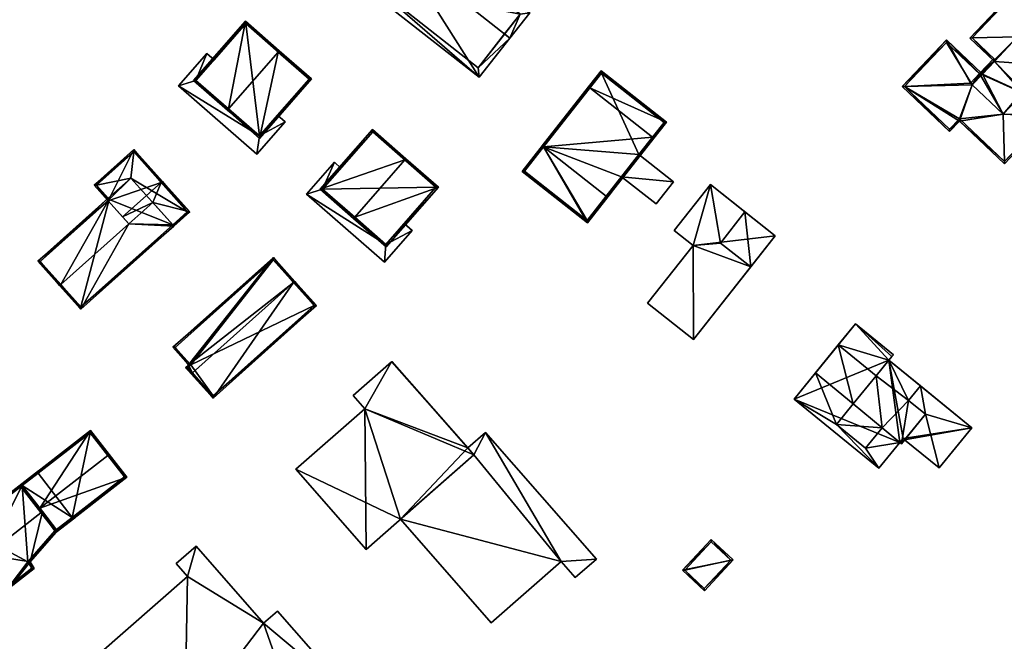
# Model space of a CAD drawing. Header units: inches. Extents: x 2685601 to 2690022, y 1235992 to 1239010.
# Tile 331 of 390: x 2689304 to 2689449, y 1238279 to 1238370. Entities that reach past the tile are written whole.
import ezdxf

# ---------------------------------------------------------------- set-up
doc = ezdxf.new("R2010")
doc.units = ezdxf.units.IN
doc.header["$MEASUREMENT"] = 0
doc.layers.add('Gebaeude Einzelhaus', color=10, linetype='Continuous')
doc.layers.add('Offenes Gebaeude', color=10, linetype='Continuous')

msp = doc.modelspace()

# ---------------------------------------------------------------- meshes
at = {"layer": 'Gebaeude Einzelhaus'}
mesh = msp.add_polyface(dxfattribs=at)
corners = [(2689359.761, 1238380.397, 553.339), (2689376.083, 1238367.564, 553.339), (2689378.993, 1238371.265, 551.759), (2689361.886, 1238384.716, 551.759), (2689358.975, 1238381.015, 553.339), (2689354.43, 1238375.234, 549.39), (2689371.536, 1238361.783, 549.39), (2689377.589, 1238371.098, 552.094), (2689371.369, 1238363.186, 549.926), (2689375.296, 1238368.181, 553.338), (2689362.054, 1238383.313, 552.094), (2689355.834, 1238375.401, 549.927), (2689377.589, 1238371.098, 541.317), (2689371.369, 1238363.186, 541.317), (2689362.054, 1238383.313, 541.317), (2689355.834, 1238375.401, 541.317)]
mesh.append_faces([[corners[k] for k in face] for face in [(11, 8, 6), (5, 11, 6), (0, 11, 4), (10, 0, 4), (4, 11, 5), (7, 10, 3), (3, 10, 4), (2, 7, 3), (1, 8, 9), (9, 7, 1), (6, 8, 1), (1, 7, 2), (0, 6, 1), (4, 5, 0), (0, 5, 6), (0, 3, 4), (0, 2, 3), (0, 1, 2)]], dxfattribs={"color": 13})
mesh.append_faces([[corners[k] for k in face] for face in [(12, 15, 14), (12, 13, 15), (8, 11, 13), (13, 11, 15), (0, 14, 11), (11, 14, 15), (0, 10, 14), (10, 7, 14), (14, 7, 12), (12, 8, 13), (7, 9, 12), (12, 9, 8)]], dxfattribs={"color": 41})
mesh = msp.add_polyface(dxfattribs=at)
corners = [(2689444.281, 1238367.571, 562.219), (2689443.926, 1238367.561, 562.15), (2689447.47, 1238364.196, 562.15), (2689450.95, 1238367.758, 563.52), (2689447.555, 1238364.116, 562.15), (2689450.791, 1238374.428, 562.219), (2689450.783, 1238374.781, 562.15), (2689455.389, 1238363.542, 563.52), (2689455.601, 1238363.34, 563.52), (2689455.954, 1238363.35, 563.451), (2689462.269, 1238363.526, 562.219), (2689462.625, 1238363.536, 562.15), (2689455.668, 1238360.561, 562.978), (2689454.06, 1238361.743, 562.909), (2689455.676, 1238360.208, 562.909), (2689455.609, 1238362.989, 563.451), (2689457.669, 1238358.316, 562.15), (2689455.561, 1238363.723, 563.451), (2689454.415, 1238361.75, 562.978), (2689455.956, 1238363.348, 563.45), (2689457.66, 1238358.67, 562.219), (2689462.271, 1238363.528, 562.219), (2689447.643, 1238364.378, 562.219), (2689442.406, 1238355.301, 559.495), (2689444.293, 1238360.648, 560.728), (2689434.32, 1238360.398, 559.05), (2689448.866, 1238356.308, 560.728), (2689440.945, 1238353.763, 558.99), (2689433.966, 1238360.389, 558.99), (2689449.051, 1238349.336, 559.554), (2689449.061, 1238348.983, 559.495), (2689455.725, 1238356.06, 559.505), (2689451.806, 1238359.403, 560.728), (2689451.979, 1238359.585, 560.728), (2689444.011, 1238360.916, 560.635), (2689440.501, 1238367.271, 558.99), (2689445.348, 1238362.325, 560.635), (2689445.701, 1238362.334, 560.694), (2689445.529, 1238362.153, 560.694), (2689455.371, 1238356.049, 559.564), (2689440.51, 1238366.918, 559.049), (2689440.936, 1238354.116, 559.049), (2689442.398, 1238355.655, 559.555), (2689445.348, 1238362.325, 560.728), (2689444.011, 1238360.916, 560.728), (2689447.555, 1238364.116, 560.728), (2689455.389, 1238363.542, 560.728), (2689455.743, 1238363.55, 560.728), (2689455.561, 1238363.723, 560.728), (2689450.95, 1238367.758, 560.728), (2689447.47, 1238364.196, 560.728), (2689447.461, 1238364.55, 560.728), (2689447.643, 1238364.378, 560.728), (2689451.624, 1238359.575, 560.728), (2689445.529, 1238362.153, 560.728), (2689455.389, 1238363.542, 550.012), (2689455.561, 1238363.723, 550.012), (2689455.956, 1238363.348, 550.012), (2689454.415, 1238361.75, 550.012), (2689457.66, 1238358.67, 550.012), (2689462.271, 1238363.528, 550.012), (2689450.791, 1238374.428, 550.012), (2689444.28, 1238367.57, 550.012), (2689447.643, 1238364.378, 550.012), (2689447.47, 1238364.196, 550.012), (2689450.95, 1238367.758, 550.012), (2689447.555, 1238364.116, 550.012), (2689445.701, 1238362.334, 550.012), (2689445.529, 1238362.153, 550.012), (2689440.51, 1238366.918, 550.012), (2689434.32, 1238360.398, 550.012), (2689440.936, 1238354.116, 550.012), (2689442.398, 1238355.655, 550.012), (2689449.051, 1238349.336, 550.012), (2689455.371, 1238356.049, 550.012), (2689451.806, 1238359.403, 550.012), (2689444.295, 1238360.648, 550.012), (2689445.804, 1238362.236, 550.012), (2689448.866, 1238356.308, 550.012), (2689451.624, 1238359.575, 550.012)]
mesh.append_faces([[corners[k] for k in face] for face in [(51, 50, 43), (43, 50, 54), (51, 52, 50), (33, 46, 47), (47, 46, 48), (32, 53, 33), (33, 53, 46), (43, 50, 51), (51, 50, 52), (43, 45, 50), (45, 46, 49), (46, 47, 48), (45, 33, 46), (46, 33, 47), (43, 32, 45), (45, 32, 33), (43, 26, 32), (43, 24, 26), (43, 44, 24), (41, 27, 25), (25, 27, 28), (30, 23, 29), (29, 23, 42), (42, 23, 41), (41, 23, 27), (36, 37, 38), (40, 35, 36), (36, 35, 37), (40, 28, 35), (40, 25, 28), (29, 31, 30), (29, 39, 31), (31, 39, 33), (33, 39, 32), (25, 35, 28), (35, 36, 37), (37, 36, 38), (25, 34, 35), (35, 34, 36), (25, 24, 34), (29, 31, 26), (26, 31, 32), (32, 31, 33), (29, 30, 31), (26, 23, 29), (29, 23, 30), (23, 25, 27), (27, 25, 28), (26, 24, 23), (23, 24, 25), (1, 0, 2), (2, 0, 22), (0, 1, 5), (5, 1, 6), (21, 11, 10), (5, 6, 21), (21, 6, 11), (16, 10, 11), (14, 20, 16), (16, 20, 10), (14, 12, 20), (9, 15, 8), (9, 19, 15), (8, 18, 13), (13, 18, 14), (14, 18, 12), (8, 15, 18), (7, 17, 8), (8, 17, 9), (12, 9, 15), (15, 9, 8), (12, 10, 9), (14, 16, 12), (12, 16, 10), (10, 16, 11), (8, 13, 15), (15, 13, 12), (12, 13, 14), (5, 10, 6), (6, 10, 11), (7, 9, 3), (3, 9, 5), (5, 9, 10), (7, 8, 9), (5, 0, 3), (6, 1, 5), (5, 1, 0), (0, 2, 3), (3, 2, 4), (0, 1, 2)]], dxfattribs={"color": 13})
mesh.append_faces([[corners[k] for k in face] for face in [(78, 79, 75), (79, 66, 55), (55, 66, 65), (66, 67, 64), (78, 77, 79), (79, 77, 66), (66, 77, 67), (78, 76, 77), (53, 55, 46), (53, 79, 55), (53, 32, 79), (79, 32, 75), (34, 24, 44), (44, 43, 34), (34, 43, 36), (54, 38, 43), (43, 38, 36), (54, 37, 38), (37, 64, 67), (54, 50, 37), (37, 50, 64), (72, 78, 73), (73, 78, 74), (74, 78, 75), (72, 76, 78), (76, 68, 77), (77, 68, 67), (76, 69, 68), (72, 70, 76), (76, 70, 69), (72, 71, 70), (74, 75, 39), (39, 75, 32), (29, 74, 39), (29, 73, 74), (29, 72, 73), (29, 42, 72), (42, 41, 72), (72, 41, 71), (41, 70, 71), (41, 25, 70), (25, 40, 70), (70, 40, 69), (36, 68, 40), (40, 68, 69), (36, 38, 68), (37, 67, 38), (38, 67, 68), (63, 66, 64), (63, 65, 66), (65, 56, 55), (57, 59, 58), (56, 60, 57), (57, 60, 59), (65, 61, 56), (56, 61, 60), (63, 62, 65), (65, 62, 61), (52, 2, 22), (52, 50, 2), (52, 63, 50), (50, 63, 64), (0, 52, 22), (0, 62, 52), (52, 62, 63), (0, 61, 62), (0, 5, 61), (5, 21, 61), (61, 21, 60), (10, 60, 21), (10, 59, 60), (10, 20, 59), (12, 58, 20), (20, 58, 59), (12, 18, 58), (18, 57, 58), (15, 19, 18), (18, 19, 57), (48, 19, 17), (17, 19, 9), (48, 57, 19), (48, 56, 57), (46, 17, 7), (46, 48, 17), (46, 56, 48), (46, 55, 56), (7, 3, 46), (46, 3, 49), (3, 4, 49), (49, 4, 45), (4, 2, 45), (45, 2, 50)]], dxfattribs={"color": 41})
mesh = msp.add_polyface(dxfattribs=at)
corners = [(2689341.878, 1238365.485, 549.126), (2689339.128, 1238352.758, 545.017), (2689346.793, 1238361.518, 545.017), (2689334.542, 1238357.101, 549.126), (2689334.378, 1238356.913, 549.126), (2689342.043, 1238365.673, 549.126), (2689337.055, 1238370.036, 545.017), (2689329.39, 1238361.276, 545.017), (2689346.44, 1238361.494, 545.18), (2689337.079, 1238369.684, 545.172), (2689329.743, 1238361.3, 545.172), (2689339.104, 1238353.11, 545.18), (2689346.44, 1238361.494, 533.884), (2689337.079, 1238369.684, 533.884), (2689332.427, 1238364.367, 541.993), (2689332.427, 1238364.367, 542.093), (2689329.743, 1238361.3, 533.884), (2689329.743, 1238361.3, 541.993), (2689329.743, 1238361.3, 542.093), (2689339.104, 1238353.11, 533.884), (2689339.104, 1238353.11, 541.993), (2689339.104, 1238353.11, 542.093), (2689341.787, 1238356.177, 541.993), (2689341.787, 1238356.177, 542.093)]
mesh.append_faces([[corners[k] for k in face] for face in [(1, 11, 8), (3, 11, 4), (10, 3, 4), (4, 11, 1), (7, 10, 4), (9, 10, 6), (6, 10, 7), (0, 9, 5), (8, 0, 5), (5, 9, 6), (1, 8, 2), (2, 8, 5), (3, 7, 4), (5, 6, 0), (0, 6, 3), (3, 6, 7), (0, 2, 5), (4, 1, 3), (3, 1, 0), (0, 1, 2)]], dxfattribs={"color": 13})
mesh.append_faces([[corners[k] for k in face] for face in [(13, 19, 16), (12, 19, 13), (19, 22, 20), (23, 11, 21), (22, 8, 23), (23, 8, 11), (19, 12, 22), (22, 12, 8), (11, 3, 21), (21, 3, 18), (18, 3, 10), (16, 19, 17), (17, 19, 20), (10, 15, 18), (14, 16, 17), (14, 13, 16), (10, 9, 15), (15, 9, 14), (14, 9, 13), (9, 12, 13), (0, 8, 9), (9, 8, 12)]], dxfattribs={"color": 41})
mesh = msp.add_polyface(dxfattribs=at)
corners = [(2689387.878, 1238360.19, 554.866), (2689399.183, 1238355.124, 550.442), (2689389.539, 1238362.708, 550.442), (2689397.128, 1238352.916, 554.866), (2689397.325, 1238352.761, 554.866), (2689387.681, 1238360.345, 554.866), (2689390.287, 1238344.214, 551.706), (2689390.483, 1238344.06, 551.706), (2689381.036, 1238351.489, 551.706), (2689380.839, 1238351.644, 551.706), (2689398.831, 1238355.081, 550.812), (2689389.581, 1238362.356, 550.811), (2689391.069, 1238344.805, 551.39), (2689390.873, 1238344.959, 551.39), (2689390.287, 1238344.214, 551.208), (2689387.503, 1238340.27, 550.284), (2689381.036, 1238351.489, 551.208), (2689381.425, 1238352.389, 551.39), (2689381.622, 1238352.234, 551.39), (2689377.859, 1238347.854, 550.284), (2689387.46, 1238340.621, 550.332), (2689378.21, 1238347.896, 550.332), (2689395.113, 1238350.353, 546.725), (2689398.831, 1238355.081, 541.021), (2689392.554, 1238347.097, 546.725), (2689390.287, 1238344.214, 541.021), (2689392.554, 1238347.097, 541.021), (2689395.113, 1238350.353, 541.021), (2689389.581, 1238362.356, 541.021), (2689381.036, 1238351.489, 541.021), (2689378.21, 1238347.896, 541.021), (2689387.46, 1238340.621, 541.021)]
mesh.append_faces([[corners[k] for k in face] for face in [(16, 17, 18), (21, 19, 16), (16, 19, 17), (15, 14, 12), (12, 14, 13), (21, 20, 19), (19, 20, 15), (15, 20, 14), (15, 16, 19), (19, 16, 17), (17, 16, 18), (12, 14, 15), (15, 14, 16), (12, 13, 14), (5, 0, 9), (9, 0, 8), (1, 11, 2), (2, 11, 5), (5, 11, 0), (4, 10, 1), (1, 10, 11), (4, 3, 10), (7, 6, 4), (4, 6, 3), (8, 0, 9), (9, 0, 5), (6, 3, 8), (8, 3, 0), (7, 4, 6), (6, 4, 3), (0, 2, 5), (4, 1, 3), (3, 1, 0), (0, 1, 2)]], dxfattribs={"color": 13})
mesh.append_faces([[corners[k] for k in face] for face in [(29, 31, 30), (29, 25, 31), (20, 25, 14), (20, 31, 25), (20, 21, 31), (31, 21, 30), (16, 29, 21), (21, 29, 30), (29, 26, 25), (29, 27, 26), (29, 28, 27), (27, 28, 23), (0, 16, 8), (0, 11, 16), (16, 11, 29), (29, 11, 28), (11, 23, 28), (11, 10, 23), (23, 22, 27), (24, 25, 26), (24, 14, 25), (22, 6, 24), (24, 6, 14), (22, 3, 6), (23, 10, 22), (22, 10, 3), (6, 8, 14), (14, 8, 16)]], dxfattribs={"color": 41})
mesh = msp.add_polyface(dxfattribs=at)
corners = [(2689353.176, 1238341.121, 549.547), (2689348.08, 1238345.248, 545.228), (2689353.011, 1238340.933, 549.547), (2689360.569, 1238349.57, 549.547), (2689355.803, 1238354.073, 545.228), (2689360.734, 1238349.758, 549.547), (2689365.511, 1238345.576, 545.228), (2689357.79, 1238336.751, 545.228), (2689348.433, 1238345.271, 545.393), (2689355.826, 1238353.72, 545.393), (2689357.766, 1238337.104, 545.398), (2689365.159, 1238345.553, 545.398), (2689365.159, 1238345.553, 533.699), (2689355.826, 1238353.72, 533.699), (2689351.144, 1238348.369, 542.468), (2689351.144, 1238348.369, 542.568), (2689348.433, 1238345.271, 533.699), (2689348.433, 1238345.271, 542.468), (2689348.433, 1238345.271, 542.568), (2689357.766, 1238337.104, 533.699), (2689357.766, 1238337.104, 542.468), (2689357.766, 1238337.104, 542.568), (2689360.476, 1238340.202, 542.468), (2689360.476, 1238340.202, 542.568)]
mesh.append_faces([[corners[k] for k in face] for face in [(3, 9, 5), (11, 3, 5), (5, 9, 4), (6, 10, 11), (6, 11, 5), (7, 10, 6), (0, 10, 2), (8, 0, 2), (2, 10, 7), (9, 8, 1), (4, 9, 1), (1, 8, 2), (7, 0, 2), (7, 6, 0), (0, 6, 3), (3, 6, 5), (4, 3, 5), (4, 1, 3), (3, 1, 0), (0, 1, 2)]], dxfattribs={"color": 13})
mesh.append_faces([[corners[k] for k in face] for face in [(12, 19, 16), (12, 16, 13), (19, 22, 20), (23, 10, 21), (22, 11, 23), (23, 11, 10), (19, 12, 22), (22, 12, 11), (10, 0, 21), (21, 0, 18), (18, 0, 8), (16, 20, 17), (16, 19, 20), (8, 15, 18), (14, 16, 17), (14, 13, 16), (8, 9, 15), (15, 9, 14), (14, 9, 13), (9, 12, 13), (3, 11, 9), (9, 11, 12)]], dxfattribs={"color": 41})
mesh = msp.add_polyface(dxfattribs=at)
corners = [(2689306.4, 1238334.626, 539.489), (2689309.621, 1238331.02, 541.442), (2689309.807, 1238331.186, 541.442), (2689316.773, 1238343.554, 539.59), (2689319.826, 1238340.135, 541.442), (2689316.792, 1238343.907, 539.489), (2689316.959, 1238343.72, 539.59), (2689312.74, 1238327.528, 539.489), (2689326.488, 1238339.806, 539.489), (2689326.321, 1238339.993, 539.594), (2689323.368, 1238343.299, 541.442), (2689306.753, 1238334.606, 539.59), (2689312.76, 1238327.88, 539.593), (2689328.819, 1238341.889, 539.489), (2689324.783, 1238346.409, 542.017), (2689324.597, 1238346.243, 542.017), (2689318.908, 1238341.163, 542.017), (2689326.321, 1238339.993, 539.593), (2689326.487, 1238339.807, 539.489), (2689316.773, 1238343.554, 540.727), (2689320.598, 1238351.095, 539.489), (2689314.723, 1238345.849, 539.489), (2689328.466, 1238341.909, 539.593), (2689320.578, 1238350.743, 539.589), (2689315.075, 1238345.829, 539.589), (2689316.959, 1238343.72, 540.727), (2689316.792, 1238343.907, 527.779), (2689316.959, 1238343.72, 527.779), (2689306.753, 1238334.606, 527.779), (2689312.76, 1238327.88, 527.779), (2689326.321, 1238339.993, 527.779), (2689320.148, 1238346.904, 527.779), (2689328.466, 1238341.909, 527.779), (2689320.578, 1238350.743, 527.779), (2689315.075, 1238345.829, 527.779)]
mesh.append_faces([[corners[k] for k in face] for face in [(21, 24, 19), (19, 24, 25), (14, 23, 20), (20, 23, 21), (21, 23, 24), (14, 15, 23), (18, 22, 13), (13, 22, 14), (14, 22, 15), (18, 17, 22), (15, 19, 16), (14, 20, 15), (15, 20, 19), (19, 20, 21), (13, 17, 18), (13, 10, 17), (10, 16, 4), (13, 15, 10), (10, 15, 16), (13, 14, 15), (7, 12, 8), (8, 12, 9), (7, 1, 12), (12, 1, 2), (0, 11, 1), (1, 11, 2), (0, 5, 11), (11, 5, 3), (3, 5, 6), (4, 9, 10), (4, 8, 9), (1, 7, 2), (2, 7, 4), (4, 7, 8), (0, 3, 5), (5, 3, 6), (0, 2, 3), (3, 2, 4), (0, 1, 2)]], dxfattribs={"color": 13})
mesh.append_faces([[corners[k] for k in face] for face in [(32, 31, 33), (33, 31, 34), (34, 31, 26), (32, 30, 31), (25, 6, 19), (19, 6, 3), (24, 5, 25), (25, 5, 6), (24, 34, 5), (5, 34, 26), (24, 23, 34), (34, 23, 33), (15, 33, 23), (15, 32, 33), (15, 22, 32), (17, 32, 22), (17, 30, 32), (16, 3, 4), (16, 19, 3), (28, 27, 29), (29, 27, 30), (30, 27, 31), (31, 27, 26), (29, 30, 12), (12, 30, 9), (2, 11, 12), (12, 11, 29), (29, 11, 28), (3, 28, 11), (3, 27, 28), (3, 6, 27), (5, 27, 6), (5, 26, 27)]], dxfattribs={"color": 41})
mesh = msp.add_polyface(dxfattribs=at)
corners = [(2689392.554, 1238347.097, 546.725), (2689400.226, 1238346.333, 546.725), (2689395.113, 1238350.353, 546.725), (2689397.666, 1238343.078, 546.725), (2689395.113, 1238350.353, 541.021), (2689400.226, 1238346.333, 541.021), (2689392.554, 1238347.097, 541.021), (2689397.666, 1238343.078, 541.021)]
mesh.append_faces([[corners[k] for k in face] for face in [(3, 1, 0), (0, 1, 2)]], dxfattribs={"color": 13})
mesh.append_faces([[corners[k] for k in face] for face in [(4, 5, 6), (6, 5, 7), (1, 3, 5), (5, 3, 7), (7, 3, 6), (6, 3, 0), (2, 1, 4), (4, 1, 5)]], dxfattribs={"color": 41})
mesh = msp.add_polyface(dxfattribs=at)
corners = [(2689405.651, 1238345.926, 550.096), (2689400.308, 1238339.15, 550.096), (2689403.092, 1238336.954, 550.096), (2689403.185, 1238323.095, 550.096), (2689396.389, 1238328.454, 550.096), (2689411.609, 1238333.779, 550.096), (2689407.131, 1238337.31, 550.096), (2689410.753, 1238341.903, 550.096), (2689411.609, 1238333.779, 552.952), (2689410.753, 1238341.903, 552.952), (2689407.131, 1238337.31, 552.952), (2689415.231, 1238338.372, 552.952), (2689415.231, 1238338.372, 550.096), (2689400.308, 1238339.15, 539.443), (2689405.651, 1238345.926, 539.443), (2689403.092, 1238336.954, 539.443), (2689396.389, 1238328.454, 539.442), (2689403.185, 1238323.095, 539.442), (2689415.231, 1238338.372, 539.442)]
mesh.append_faces([[corners[k] for k in face] for face in [(11, 9, 8), (8, 9, 10), (0, 6, 7), (0, 2, 6), (6, 2, 5), (5, 2, 3), (3, 2, 4), (0, 1, 2)]], dxfattribs={"color": 13})
mesh.append_faces([[corners[k] for k in face] for face in [(16, 15, 17), (17, 15, 18), (18, 15, 14), (14, 15, 13), (7, 14, 0), (7, 18, 14), (7, 12, 18), (5, 18, 12), (5, 17, 18), (5, 3, 17), (3, 4, 17), (17, 4, 16), (4, 2, 16), (16, 2, 15), (2, 1, 15), (15, 1, 13), (1, 0, 13), (13, 0, 14), (5, 12, 8), (8, 12, 11), (6, 5, 10), (10, 5, 8), (7, 6, 9), (9, 6, 10), (12, 7, 11), (11, 7, 9)]], dxfattribs={"color": 41})
mesh = msp.add_polyface(dxfattribs=at)
corners = [(2689344.145, 1238331.485, 542.122), (2689347.531, 1238328.069, 540.015), (2689344.331, 1238331.651, 542.122), (2689332.259, 1238314.428, 540.015), (2689329.245, 1238318.176, 542.122), (2689329.059, 1238318.01, 542.122), (2689328.63, 1238319.344, 541.552), (2689341.178, 1238335.183, 540.016), (2689326.329, 1238321.92, 540.016), (2689328.206, 1238318.965, 541.552), (2689347.179, 1238328.089, 540.124), (2689332.279, 1238314.78, 540.124), (2689341.158, 1238334.83, 540.127), (2689326.681, 1238321.9, 540.126), (2689328.559, 1238318.945, 541.663), (2689328.826, 1238319.499, 541.559), (2689328.875, 1238319.423, 541.598), (2689328.983, 1238319.324, 541.663), (2689347.179, 1238328.089, 528.905), (2689341.158, 1238334.83, 528.905), (2689326.681, 1238321.9, 528.905), (2689328.826, 1238319.499, 528.905), (2689328.875, 1238319.423, 528.905), (2689328.983, 1238319.324, 528.905), (2689328.559, 1238318.945, 528.905), (2689332.279, 1238314.78, 528.905)]
mesh.append_faces([[corners[k] for k in face] for face in [(4, 11, 5), (14, 4, 5), (5, 11, 3), (9, 14, 5), (17, 14, 6), (16, 17, 6), (15, 16, 6), (13, 15, 6), (6, 14, 9), (12, 13, 8), (8, 13, 6), (7, 12, 8), (0, 12, 2), (10, 0, 2), (2, 12, 7), (1, 11, 10), (3, 11, 1), (1, 10, 2), (4, 9, 5), (0, 6, 4), (4, 6, 9), (2, 7, 0), (0, 7, 6), (6, 7, 8), (3, 4, 5), (3, 0, 4), (3, 1, 0), (0, 1, 2)]], dxfattribs={"color": 13})
mesh.append_faces([[corners[k] for k in face] for face in [(23, 25, 24), (21, 23, 22), (19, 23, 21), (19, 21, 20), (18, 25, 23), (18, 23, 19), (11, 25, 18), (11, 18, 10), (24, 25, 11), (4, 24, 11), (14, 24, 4), (23, 24, 17), (17, 24, 14), (22, 23, 16), (16, 23, 17), (21, 22, 15), (15, 22, 16), (20, 21, 13), (13, 21, 15), (19, 20, 13), (12, 19, 13), (18, 19, 0), (0, 19, 12), (10, 18, 0)]], dxfattribs={"color": 41})
mesh = msp.add_polyface(dxfattribs=at)
corners = [(2689424.241, 1238310.511, 549.691), (2689418, 1238314.276, 549.691), (2689430.515, 1238304.069, 549.691), (2689421.149, 1238318.136, 549.691), (2689428.526, 1238307.016, 549.691), (2689433.626, 1238307.883, 549.691), (2689430.988, 1238310.034, 549.691), (2689426.741, 1238313.576, 549.691), (2689439.414, 1238304.111, 549.691), (2689437.4, 1238312.044, 549.691), (2689434.319, 1238308.267, 549.691), (2689444.234, 1238310.02, 549.691), (2689436.635, 1238316.217, 549.691), (2689434.896, 1238314.085, 549.691), (2689432.448, 1238320.557, 549.691), (2689432.656, 1238320.811, 549.691), (2689427.056, 1238325.38, 549.691), (2689431.995, 1238320.001, 549.691), (2689424.53, 1238322.283, 549.691), (2689430.13, 1238317.714, 549.691), (2689426.741, 1238313.576, 552.377), (2689424.53, 1238322.283, 552.377), (2689421.149, 1238318.136, 552.377), (2689430.13, 1238317.714, 552.377), (2689430.988, 1238310.034, 552.377), (2689424.241, 1238310.511, 552.377), (2689428.526, 1238307.016, 552.377), (2689434.896, 1238314.085, 552.377), (2689433.854, 1238307.696, 552.377), (2689437.4, 1238312.044, 552.377), (2689431.995, 1238320.001, 552.377), (2689436.635, 1238316.216, 552.377), (2689444.234, 1238310.02, 538.312), (2689431.995, 1238320.001, 538.312), (2689432.448, 1238320.557, 538.312), (2689432.656, 1238320.811, 538.312), (2689427.056, 1238325.38, 538.312), (2689418, 1238314.276, 538.312), (2689430.515, 1238304.069, 538.312), (2689433.626, 1238307.883, 538.312), (2689434.319, 1238308.267, 538.312), (2689439.414, 1238304.111, 538.312), (2689434.091, 1238308.453, 538.312), (2689433.854, 1238307.696, 538.312), (2689433.626, 1238307.882, 538.312)]
mesh.append_faces([[corners[k] for k in face] for face in [(23, 27, 30), (30, 27, 31), (27, 28, 29), (23, 24, 27), (27, 24, 28), (24, 25, 26), (23, 20, 24), (24, 20, 25), (23, 21, 20), (20, 21, 22), (17, 18, 19), (14, 16, 17), (17, 16, 18), (14, 15, 16), (13, 9, 12), (12, 9, 11), (11, 9, 8), (8, 9, 10), (3, 0, 7), (4, 5, 6), (0, 2, 4), (4, 2, 5), (3, 1, 0), (0, 1, 2)]], dxfattribs={"color": 13})
mesh.append_faces([[corners[k] for k in face] for face in [(44, 40, 43), (44, 42, 40), (31, 12, 30), (30, 12, 17), (13, 31, 27), (13, 12, 31), (9, 13, 29), (29, 13, 27), (29, 10, 9), (10, 43, 40), (29, 28, 10), (10, 28, 43), (43, 5, 44), (5, 24, 6), (43, 28, 5), (5, 28, 24), (24, 26, 6), (6, 26, 4), (0, 4, 25), (25, 4, 26), (25, 20, 0), (0, 20, 7), (20, 22, 7), (7, 22, 3), (21, 18, 22), (22, 18, 3), (21, 23, 18), (18, 23, 19), (17, 19, 30), (30, 19, 23), (40, 32, 41), (33, 36, 34), (34, 36, 35), (33, 37, 36), (33, 39, 37), (37, 39, 38), (40, 42, 32), (32, 42, 33), (33, 42, 39), (11, 8, 32), (32, 8, 41), (41, 8, 40), (40, 8, 10), (38, 39, 2), (2, 39, 5), (2, 1, 38), (38, 1, 37), (3, 37, 1), (18, 36, 3), (3, 36, 37), (18, 16, 36), (16, 15, 36), (36, 15, 35), (15, 14, 35), (35, 14, 34), (14, 17, 34), (34, 17, 33), (12, 33, 17), (12, 32, 33), (12, 11, 32)]], dxfattribs={"color": 41})
mesh = msp.add_polyface(dxfattribs=at)
corners = [(2689370.762, 1238306.047, 537.905), (2689358.67, 1238319.839, 537.905), (2689358.602, 1238319.779, 537.905), (2689354.655, 1238312.851, 537.905), (2689352.936, 1238314.811, 537.905), (2689354.854, 1238292.099, 537.905), (2689344.481, 1238303.93, 537.905), (2689344.481, 1238303.93, 526.971), (2689354.655, 1238312.851, 526.971), (2689354.854, 1238292.099, 526.971), (2689359.927, 1238296.547, 534.611), (2689359.927, 1238296.547, 526.971), (2689370.762, 1238306.047, 534.611), (2689369.864, 1238307.072, 534.611), (2689358.67, 1238319.839, 526.971), (2689369.864, 1238307.072, 526.971), (2689358.602, 1238319.779, 526.971), (2689352.936, 1238314.811, 526.971), (2689370.762, 1238306.047, 526.971)]
mesh.append_faces([[corners[k] for k in face] for face in [(0, 3, 5), (5, 3, 6), (0, 2, 3), (3, 2, 4), (0, 1, 2)]], dxfattribs={"color": 13})
mesh.append_faces([[corners[k] for k in face] for face in [(15, 16, 14), (15, 8, 16), (16, 8, 17), (15, 11, 8), (8, 11, 7), (7, 11, 9), (15, 18, 11), (3, 4, 8), (8, 4, 17), (4, 2, 17), (17, 2, 16), (2, 1, 16), (16, 1, 14), (13, 0, 12), (13, 1, 0), (15, 14, 13), (13, 14, 1), (0, 10, 12), (10, 9, 11), (0, 5, 10), (10, 5, 9), (5, 6, 9), (9, 6, 7), (6, 3, 7), (7, 3, 8)]], dxfattribs={"color": 41})
mesh = msp.add_polyface(dxfattribs=at)
corners = [(2689306.695, 1238298.159, 538.258), (2689309.101, 1238294.65, 535.519), (2689319.531, 1238302.744, 535.519), (2689306.498, 1238298.006, 538.258), (2689316.729, 1238305.947, 538.258), (2689316.926, 1238306.1, 538.258), (2689314.175, 1238309.645, 535.519), (2689303.746, 1238301.551, 535.519), (2689319.18, 1238302.788, 535.68), (2689309.145, 1238295.001, 535.68), (2689314.131, 1238309.294, 535.672), (2689304.098, 1238301.508, 535.671), (2689319.18, 1238302.788, 523.943), (2689314.131, 1238309.294, 523.943), (2689306.447, 1238303.331, 533.183), (2689304.099, 1238301.507, 533.183), (2689306.447, 1238303.331, 523.943), (2689307.074, 1238297.671, 536.128), (2689309.145, 1238295.001, 534.358), (2689311.496, 1238296.825, 534.359), (2689311.496, 1238296.825, 523.943)]
mesh.append_faces([[corners[k] for k in face] for face in [(0, 9, 3), (11, 0, 3), (7, 11, 3), (10, 11, 6), (6, 11, 7), (4, 10, 5), (8, 4, 5), (5, 10, 6), (2, 8, 5), (1, 9, 8), (3, 9, 1), (1, 8, 2), (0, 7, 3), (5, 6, 4), (4, 6, 0), (0, 6, 7), (0, 2, 4), (4, 2, 5), (3, 1, 0), (0, 1, 2)]], dxfattribs={"color": 13})
mesh.append_faces([[corners[k] for k in face] for face in [(12, 20, 13), (13, 20, 16), (9, 19, 8), (8, 19, 12), (12, 19, 20), (9, 18, 19), (9, 17, 18), (17, 11, 15), (9, 0, 17), (17, 0, 11), (14, 13, 16), (14, 10, 13), (15, 11, 14), (14, 11, 10), (10, 12, 13), (4, 8, 10), (10, 8, 12)]], dxfattribs={"color": 41})
mesh = msp.add_polyface(dxfattribs=at)
corners = [(2689388.829, 1238290.673, 534.611), (2689383.63, 1238290.315, 534.611), (2689385.712, 1238287.94, 534.611), (2689372.457, 1238309.345, 534.611), (2689370.762, 1238306.047, 534.611), (2689359.927, 1238296.547, 534.611), (2689373.318, 1238281.274, 534.611), (2689369.864, 1238307.072, 534.611), (2689369.864, 1238307.072, 526.971), (2689372.457, 1238309.345, 526.971), (2689359.927, 1238296.547, 526.971), (2689373.318, 1238281.274, 526.971), (2689383.63, 1238290.315, 526.971), (2689385.712, 1238287.94, 526.971), (2689388.829, 1238290.673, 526.971), (2689370.762, 1238306.047, 526.971)]
mesh.append_faces([[corners[k] for k in face] for face in [(4, 3, 7), (6, 1, 5), (5, 1, 4), (4, 1, 3), (3, 1, 0), (0, 1, 2)]], dxfattribs={"color": 13})
mesh.append_faces([[corners[k] for k in face] for face in [(10, 12, 11), (12, 14, 13), (12, 9, 14), (10, 15, 12), (12, 15, 9), (9, 15, 8), (3, 0, 9), (9, 0, 14), (0, 2, 14), (14, 2, 13), (2, 1, 13), (13, 1, 12), (1, 6, 12), (12, 6, 11), (11, 6, 10), (10, 6, 5), (9, 8, 3), (3, 8, 7)]], dxfattribs={"color": 41})
mesh = msp.add_polyface(dxfattribs=at)
corners = [(2689306.447, 1238303.331, 533.183), (2689306.644, 1238303.484, 533.182), (2689306.491, 1238303.681, 533.031), (2689304.099, 1238301.507, 533.183), (2689295.539, 1238295.183, 533.031), (2689298.867, 1238291.303, 536.128), (2689298.669, 1238291.149, 536.128), (2689307.074, 1238297.671, 536.128), (2689309.101, 1238294.65, 534.227), (2689309.145, 1238295.001, 534.358), (2689311.848, 1238296.78, 534.227), (2689311.496, 1238296.825, 534.359), (2689305.258, 1238290.26, 533.644), (2689302.295, 1238286.476, 533.031), (2689305.879, 1238289.258, 533.031), (2689311.694, 1238296.979, 534.359), (2689302.339, 1238286.828, 533.162), (2689305.548, 1238289.318, 533.162), (2689304.948, 1238290.285, 533.754), (2689308.914, 1238294.815, 534.355), (2689306.448, 1238303.33, 533.183), (2689295.89, 1238295.139, 533.183), (2689304.948, 1238290.285, 523.943), (2689305.548, 1238289.318, 523.943), (2689308.914, 1238294.815, 523.943), (2689311.496, 1238296.825, 523.943), (2689306.448, 1238303.33, 523.943), (2689304.098, 1238301.508, 523.943), (2689295.89, 1238295.139, 523.943), (2689302.339, 1238286.828, 523.943)]
mesh.append_faces([[corners[k] for k in face] for face in [(4, 21, 6), (6, 21, 5), (4, 3, 21), (4, 2, 3), (3, 2, 20), (20, 2, 1), (8, 11, 10), (10, 11, 15), (12, 19, 8), (8, 19, 11), (12, 18, 19), (14, 17, 12), (12, 17, 18), (14, 16, 17), (16, 6, 5), (14, 13, 16), (16, 13, 6), (11, 10, 15), (12, 13, 14), (12, 5, 13), (13, 5, 6), (8, 7, 12), (12, 7, 5), (11, 9, 10), (10, 9, 8), (8, 9, 7), (3, 5, 7), (3, 4, 5), (5, 4, 6), (0, 2, 3), (3, 2, 4), (0, 1, 2)]], dxfattribs={"color": 13})
mesh.append_faces([[corners[k] for k in face] for face in [(24, 27, 25), (25, 27, 26), (24, 22, 27), (27, 22, 28), (28, 22, 29), (29, 22, 23), (17, 16, 23), (23, 16, 29), (16, 28, 29), (5, 21, 16), (16, 21, 28), (3, 27, 21), (21, 27, 28), (20, 26, 3), (3, 26, 27), (11, 19, 25), (25, 19, 24), (19, 18, 24), (24, 18, 22), (18, 17, 22), (22, 17, 23)]], dxfattribs={"color": 41})
mesh = msp.add_polyface(dxfattribs=at)
corners = [(2689401.519, 1238289.013, 537.216), (2689409.009, 1238290.545, 537.216), (2689405.756, 1238293.57, 537.216), (2689404.771, 1238285.988, 537.216), (2689405.769, 1238293.216, 537.216), (2689408.655, 1238290.533, 537.216), (2689401.873, 1238289.025, 537.216), (2689404.759, 1238286.341, 537.216), (2689405.769, 1238293.216, 531.163), (2689408.655, 1238290.533, 531.163), (2689401.873, 1238289.025, 531.163), (2689404.759, 1238286.341, 531.163)]
mesh.append_faces([[corners[k] for k in face] for face in [(1, 7, 5), (6, 7, 3), (3, 7, 1), (4, 6, 0), (0, 6, 3), (5, 4, 2), (1, 5, 2), (2, 4, 0), (3, 1, 0), (0, 1, 2)]], dxfattribs={"color": 13})
mesh.append_faces([[corners[k] for k in face] for face in [(9, 11, 10), (9, 10, 8), (5, 11, 9), (7, 11, 5), (10, 11, 6), (6, 11, 7), (8, 10, 4), (4, 10, 6), (9, 8, 5), (5, 8, 4)]], dxfattribs={"color": 41})
mesh = msp.add_polyface(dxfattribs=at)
corners = [(2689353.385, 1238269.762, 532.487), (2689341.771, 1238283.008, 532.487), (2689339.723, 1238281.213, 532.487), (2689328.488, 1238288.122, 532.487), (2689329.764, 1238292.571, 532.487), (2689328.091, 1238265.987, 532.487), (2689344.98, 1238266.217, 532.487), (2689326.837, 1238290.004, 532.487), (2689314.959, 1238276.26, 532.487), (2689325.759, 1238263.942, 532.487), (2689335.317, 1238257.745, 532.487), (2689346.876, 1238264.055, 532.487), (2689314.959, 1238276.26, 521.976), (2689328.488, 1238288.122, 521.976), (2689325.759, 1238263.942, 521.976), (2689328.091, 1238265.987, 521.976), (2689335.317, 1238257.745, 521.976), (2689344.98, 1238266.217, 521.976), (2689346.876, 1238264.055, 521.976), (2689353.385, 1238269.762, 521.976), (2689341.771, 1238283.008, 521.976), (2689339.723, 1238281.213, 521.976), (2689329.764, 1238292.571, 521.976), (2689326.837, 1238290.004, 521.976)]
mesh.append_faces([[corners[k] for k in face] for face in [(0, 6, 11), (6, 5, 10), (5, 8, 9), (5, 3, 8), (3, 4, 7), (0, 2, 6), (6, 2, 5), (5, 2, 3), (3, 2, 4), (0, 1, 2)]], dxfattribs={"color": 13})
mesh.append_faces([[corners[k] for k in face] for face in [(21, 13, 22), (22, 13, 23), (21, 15, 13), (13, 15, 12), (12, 15, 14), (21, 17, 15), (15, 17, 16), (20, 19, 21), (21, 19, 17), (17, 19, 18), (3, 7, 13), (13, 7, 23), (7, 4, 23), (23, 4, 22), (4, 2, 22), (22, 2, 21), (2, 1, 21), (21, 1, 20), (1, 0, 20), (20, 0, 19), (0, 11, 19), (19, 11, 18), (11, 6, 18), (18, 6, 17), (6, 10, 17), (17, 10, 16), (10, 5, 16), (16, 5, 15), (5, 9, 15), (15, 9, 14), (9, 8, 14), (14, 8, 12), (8, 3, 12), (12, 3, 13)]], dxfattribs={"color": 41})
at = {"layer": 'Offenes Gebaeude'}
mesh = msp.add_polyface(dxfattribs=at)
corners = [(2689329.743, 1238361.3, 542.093), (2689331.359, 1238365.301, 542.093), (2689327.17, 1238360.515, 542.093), (2689332.427, 1238364.367, 542.093), (2689339.104, 1238353.11, 542.093), (2689338.711, 1238350.416, 542.093), (2689342.9, 1238355.203, 542.093), (2689341.787, 1238356.177, 542.093), (2689341.787, 1238356.177, 541.993), (2689342.9, 1238355.203, 541.993), (2689331.359, 1238365.301, 541.993), (2689332.427, 1238364.367, 541.993), (2689327.17, 1238360.515, 541.993), (2689338.711, 1238350.416, 541.993), (2689329.743, 1238361.3, 541.993), (2689339.104, 1238353.11, 541.993)]
mesh.append_faces([[corners[k] for k in face] for face in [(4, 6, 7), (4, 5, 6), (0, 2, 4), (4, 2, 5), (3, 1, 0), (0, 1, 2)]], dxfattribs={"color": 13})
mesh.append_faces([[corners[k] for k in face] for face in [(13, 15, 9), (9, 15, 8), (14, 10, 11), (13, 12, 15), (15, 12, 14), (14, 12, 10), (6, 5, 9), (9, 5, 13), (5, 2, 13), (13, 2, 12), (2, 1, 12), (12, 1, 10), (10, 3, 11), (10, 1, 3), (9, 8, 6), (6, 8, 7)]], dxfattribs={"color": 41})
mesh = msp.add_polyface(dxfattribs=at)
corners = [(2689357.766, 1238337.104, 542.568), (2689346.068, 1238344.528, 542.568), (2689357.558, 1238334.474, 542.568), (2689348.433, 1238345.271, 542.568), (2689350.173, 1238349.218, 542.568), (2689361.661, 1238339.165, 542.568), (2689360.476, 1238340.202, 542.568), (2689351.144, 1238348.369, 542.568), (2689361.661, 1238339.165, 542.468), (2689357.558, 1238334.474, 542.468), (2689360.476, 1238340.202, 542.468), (2689350.173, 1238349.218, 542.468), (2689351.144, 1238348.369, 542.468), (2689346.068, 1238344.528, 542.468), (2689357.766, 1238337.104, 542.468), (2689348.433, 1238345.271, 542.468)]
mesh.append_faces([[corners[k] for k in face] for face in [(4, 3, 7), (0, 5, 6), (0, 2, 5), (4, 1, 3), (3, 1, 0), (0, 1, 2)]], dxfattribs={"color": 13})
mesh.append_faces([[corners[k] for k in face] for face in [(8, 14, 10), (15, 11, 12), (14, 13, 15), (15, 13, 11), (8, 9, 14), (14, 9, 13), (2, 1, 9), (9, 1, 13), (1, 4, 13), (13, 4, 11), (11, 7, 12), (11, 4, 7), (8, 10, 5), (5, 10, 6), (5, 2, 8), (8, 2, 9)]], dxfattribs={"color": 41})

doc.saveas('drawing.dxf')
